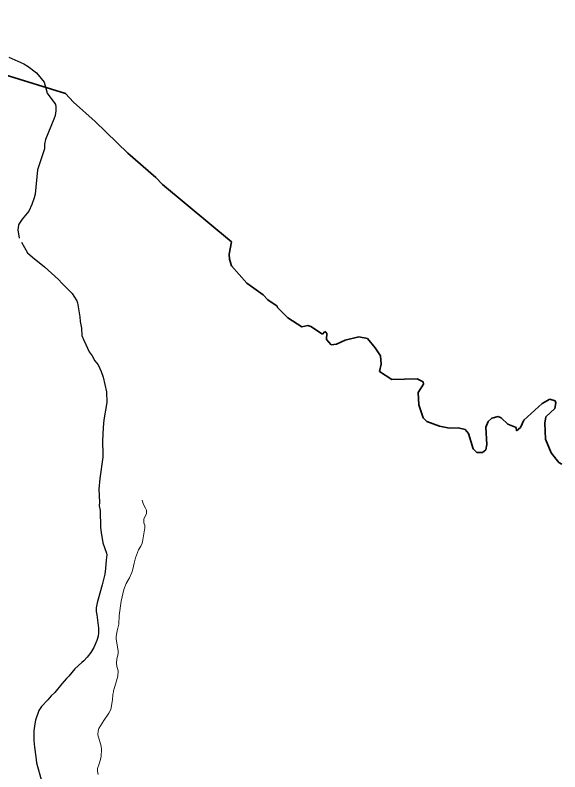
# Model space of a CAD drawing. Extents: x -1643653 to 4543381, y 1624270 to 13878484.
# Drawn here: x 614173 to 616089, y 8912433 to 8915094 of the extents above; entities that cross this region are included whole.
import ezdxf

# ---------------------------------------------------------------- set-up
doc = ezdxf.new("R2010")
doc.units = 0
doc.header["$LTSCALE"] = 200
doc.linetypes.add('LONG_DASH_SHORT_DASH', pattern=[9.9, 6, -1.2, 1.5, -1.2])
doc.layers.add('1', color=7, linetype='Continuous', lineweight=13)
doc.layers.add('6', color=7, linetype='Continuous', lineweight=13)

msp = doc.modelspace()

# ---------------------------------------------------------------- linework, layer by layer
at = {"layer": '1', "lineweight": 25}
msp.add_spline([(814781, 9009175.5), (814787.2, 9009173.4), (814796.9, 9009173.4), (814799.4, 9009172.4), (814805.1, 9009174.5), (814805.6, 9009176.5), (814811.7, 9009179.5), (814811.7, 9009179.5), (814801.5, 9009181), (814790.7, 9009181.5), (814784.1, 9009183.1), (814777.4, 9009185.1), (814778.4, 9009175.5)], degree=3, dxfattribs=at)
at = {"layer": '6', "lineweight": 25}
for points in [[(614150.8, 8914946.8), (614203.4, 8914923.6), (614219.2, 8914914.1), (614248.1, 8914891.9), (614274.4, 8914859), (614285.4, 8914820.3), (614297.9, 8914802), (614310.3, 8914787.6), (614314.4, 8914779.7), (614315.7, 8914772), (614315.9, 8914758.2), (614313.3, 8914740.9), (614309.4, 8914728.2), (614280.1, 8914656.7), (614276, 8914641.2), (614276.3, 8914628.6), (614275.7, 8914624.6), (614251.7, 8914550), (614243.4, 8914465), (614240.3, 8914452.2), (614231.3, 8914428.1), (614220.5, 8914404.5), (614198, 8914377.3), (614186.3, 8914359.4), (614184.7, 8914355.3), (614182, 8914339.1), (614187.1, 8914310.2)], [(614194.7, 8914296.6), (614216.1, 8914258.1), (614233.7, 8914242.9), (614276.3, 8914209.9), (614325.7, 8914164.7), (614338.8, 8914150.3), (614373.7, 8914115.3), (614379.8, 8914105.7)], [(614379.8, 8914105.7), (614390, 8914089.8), (614391.9, 8914083.3), (614400.1, 8914033.8), (614401.7, 8914017.4), (614405.8, 8913994.1), (614407.6, 8913968.3), (614413.2, 8913954.3), (614421.5, 8913936.7)], [(614421.5, 8913936.7), (614433.8, 8913910.3), (614443.7, 8913895.8), (614453.7, 8913878.4), (614464.4, 8913864.2), (614471.2, 8913852), (614475.8, 8913841.6), (614482.2, 8913821.7), (614494.2, 8913769.7), (614495.6, 8913732.6), (614485.3, 8913671.1), (614482.4, 8913644.9), (614480.7, 8913596), (614481.5, 8913550.2), (614480.9, 8913539.8), (614471, 8913465.6), (614467.5, 8913427.4), (614469.1, 8913381.7), (614468.8, 8913368.8), (614472.3, 8913352.8), (614472.6, 8913293), (614475.4, 8913274.7)], [(614475.4, 8913274.7), (614480.9, 8913239.2), (614493.8, 8913202.3), (614495, 8913196.5), (614492.8, 8913177.3), (614490.9, 8913148.1), (614488.3, 8913129.2), (614479, 8913090.6), (614470.3, 8913061.6), (614461.3, 8913027.3), (614458.2, 8913009.8), (614457.7, 8912997.5), (614460.1, 8912985.2), (614465.7, 8912939.3), (614466.1, 8912922.6), (614464.8, 8912910.3), (614460.4, 8912895.6), (614450.2, 8912870.9), (614439.5, 8912853.6), (614426.7, 8912837.2), (614414.4, 8912823.5), (614407.2, 8912817.7), (614383.2, 8912795.4), (614362.1, 8912770.5), (614353.8, 8912761.2)], [(614353.8, 8912761.2), (614336.9, 8912742.6), (614312.7, 8912712.9), (614299.8, 8912700.8), (614288.1, 8912687.2), (614265.4, 8912663), (614258.3, 8912653.2), (614256, 8912648.7), (614244.8, 8912614.9), (614242.1, 8912602.1), (614238.8, 8912578), (614238.7, 8912544.3), (614240.6, 8912520.4), (614245.5, 8912486.2)], [(614245.5, 8912486.2), (614248.5, 8912465.4), (614251.4, 8912452.5), (614261.7, 8912415.4), (614276.3, 8912371.6), (614298, 8912313.3), (614311.5, 8912271.9), (614311.5, 8912271.9), (614328.6, 8912229.8), (614343.1, 8912200.7), (614360.8, 8912161.7), (614367, 8912144.3)]]:
    msp.add_lwpolyline(points, dxfattribs=at)
at = {"layer": '6', "linetype": 'LONG_DASH_SHORT_DASH', "lineweight": 35}
msp.add_lwpolyline([(614138, 8914884.1), (614349.8, 8914819.3), (614378.6, 8914788.4), (614454.1, 8914720.6), (614569.5, 8914609.1), (614667.9, 8914523.4), (614691.4, 8914498.4), (614934.5, 8914297.2), (614926, 8914253.5), (614926.6, 8914235.8), (614934.1, 8914212.7), (614988.2, 8914151.7), (615044.9, 8914110.5), (615062.4, 8914093.5), (615094.9, 8914071.6), (615095.4, 8914066.5), (615131.7, 8914029.6), (615182, 8913997.8), (615202.2, 8914003), (615212.9, 8913999.6), (615254.5, 8913972.2), (615262.9, 8913981.5), (615269.5, 8913976), (615267.8, 8913953.3), (615285, 8913934.8), (615303, 8913937), (615333.5, 8913951.1), (615382.6, 8913962.7), (615413, 8913957.6), (615439.6, 8913924.7), (615458.4, 8913895.8), (615460.8, 8913867.6), (615455.3, 8913841), (615498, 8913813.2), (615587.6, 8913815.1), (615607.9, 8913805.3), (615609.2, 8913797.1), (615590.4, 8913767.9), (615593.1, 8913723.7), (615608.8, 8913678.4), (615621.4, 8913665.8), (615666.1, 8913648.6), (615700.6, 8913642.3), (615731.2, 8913643.1), (615755.6, 8913636.8), (615768.2, 8913623.5), (615784.4, 8913569.2), (615797.2, 8913555.9), (615817.5, 8913555.9), (615828.6, 8913566.1), (615832.5, 8913584.8), (615828.6, 8913645.9), (615837.2, 8913665.5), (615849.7, 8913677.2), (615872.5, 8913682.7), (615883.4, 8913678), (615906.2, 8913656.1), (615935.6, 8913643.9), (615937.2, 8913633), (615951.3, 8913644), (615963.1, 8913670.6), (616027, 8913728.4), (616054.1, 8913744.3), (616072.5, 8913737.9), (616075.1, 8913731.3), (616071.8, 8913710.6), (616040.1, 8913682), (616037, 8913660.1), (616038.5, 8913603.8), (616058.5, 8913554.9), (616086, 8913521.2), (616096.2, 8913514.9)], dxfattribs=at)
at = {"layer": '6'}
msp.add_lwpolyline([(614620.1, 8913388.5), (614624.9, 8913373.7), (614631.9, 8913361.2), (614634.6, 8913353.9), (614634.5, 8913342.2), (614625.8, 8913322.2), (614625.8, 8913309.6), (614626.6, 8913305.2), (614628.8, 8913299.8), (614629, 8913291), (614622.6, 8913249.5), (614619.8, 8913237.7), (614614.5, 8913226.6), (614606.9, 8913214.3), (614596, 8913186.5), (614591, 8913166.9), (614587, 8913146.5), (614583.2, 8913134.8), (614574.9, 8913115.8), (614563.6, 8913095.4), (614555.5, 8913074.3), (614545.5, 8913034.2), (614539.1, 8912983.2), (614537.2, 8912952.6), (614531.2, 8912929.2), (614527.8, 8912909.5), (614528.1, 8912900.1), (614535.5, 8912858.5), (614535.3, 8912849.8), (614530.5, 8912829.4), (614529.5, 8912817), (614530.2, 8912804.3), (614533.2, 8912797.3), (614535.3, 8912788.6), (614534.7, 8912769.7), (614526.8, 8912745.6), (614519.2, 8912718.4), (614519, 8912714.8), (614516.7, 8912705.9), (614515.1, 8912686.6), (614509.3, 8912653.2), (614502.2, 8912639.9), (614484.8, 8912613.7), (614467.5, 8912585.5), (614465.3, 8912578.2), (614464, 8912563.3), (614475.1, 8912524.1), (614477.1, 8912512.2), (614475.3, 8912489.2), (614472.9, 8912476.4), (614468.8, 8912461.3), (614462.4, 8912445.2), (614462.6, 8912435.7), (614465.5, 8912423.8)], dxfattribs=at)
msp.add_lwpolyline([(614620.1, 8913388.5), (614624.9, 8913373.7), (614631.9, 8913361.2), (614634.6, 8913353.9), (614634.5, 8913342.2), (614625.8, 8913322.2), (614625.8, 8913309.6), (614626.6, 8913305.2), (614628.8, 8913299.8), (614629, 8913291), (614622.6, 8913249.5), (614619.8, 8913237.7), (614614.5, 8913226.6), (614606.9, 8913214.3), (614596, 8913186.5), (614591, 8913166.9), (614587, 8913146.5), (614583.2, 8913134.8), (614574.9, 8913115.8), (614563.6, 8913095.4), (614555.5, 8913074.3), (614545.5, 8913034.2), (614539.1, 8912983.2), (614537.2, 8912952.6), (614531.2, 8912929.2), (614527.8, 8912909.5), (614528.1, 8912900.1), (614535.5, 8912858.5), (614535.3, 8912849.8), (614530.5, 8912829.4), (614529.5, 8912817), (614530.2, 8912804.3), (614533.2, 8912797.3), (614535.3, 8912788.6), (614534.7, 8912769.7), (614526.8, 8912745.6), (614519.2, 8912718.4), (614519, 8912714.8), (614516.7, 8912705.9), (614515.1, 8912686.6), (614509.3, 8912653.2), (614502.2, 8912639.9), (614484.8, 8912613.7), (614467.5, 8912585.5), (614465.3, 8912578.2), (614464, 8912563.3), (614475.1, 8912524.1), (614477.1, 8912512.2), (614475.3, 8912489.2), (614472.9, 8912476.4), (614468.8, 8912461.3), (614462.4, 8912445.2), (614462.6, 8912435.7), (614465.5, 8912423.8)], dxfattribs=at)

# ---------------------------------------------------------------- texts
msp.add_text('(PALMEIRA DOS ÍNDIOS)', height=500, dxfattribs=at).set_placement((609630, 8915136.3))

doc.saveas('drawing.dxf')
